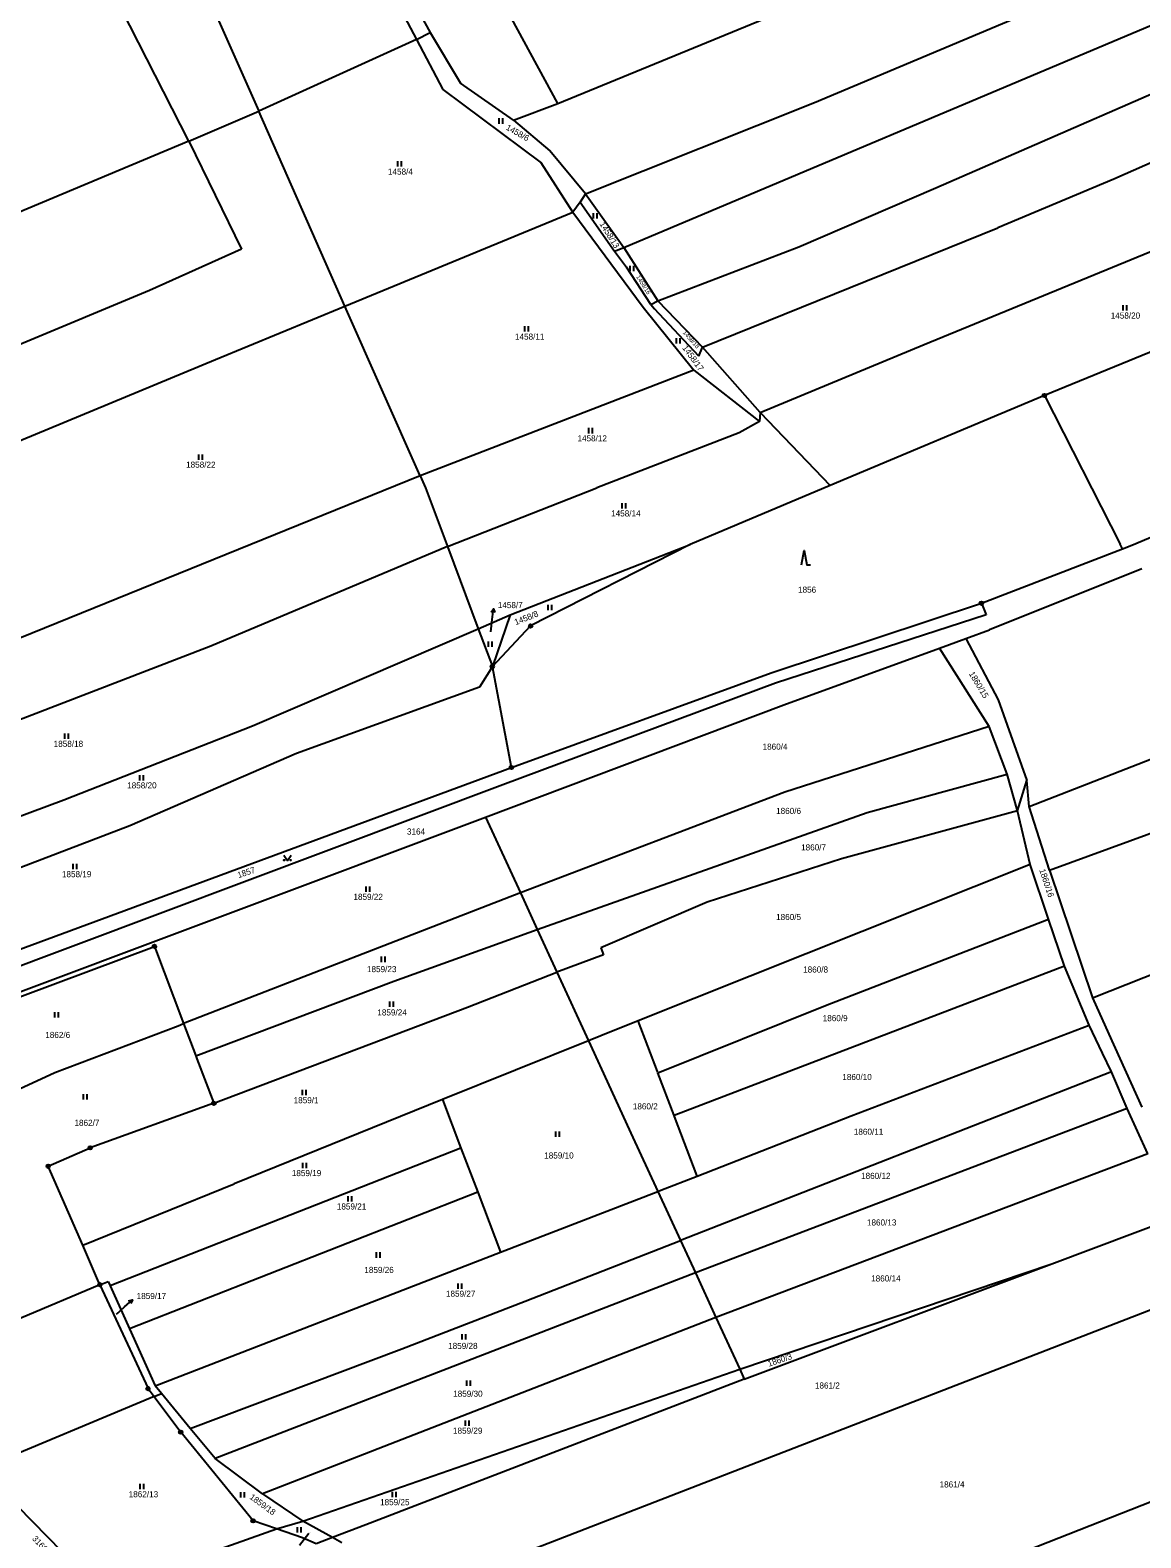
# Model space of a CAD drawing. Extents: x -736345 to -729997, y -1130177 to -1122501.
# Drawn here: x -732767.9 to -732458, y -1127312.1 to -1126891.5 of the extents above; entities that cross this region are included whole.
import ezdxf

# ---------------------------------------------------------------- set-up
doc = ezdxf.new("R2010")
doc.units = 0
for name, color, linetype in [('Vrstva 1', 7, 'Continuous'), ('Vrstva 16', 7, 'Continuous'), ('Vrstva 18', 7, 'Continuous'), ('Vrstva 25', 7, 'Continuous')]:
    doc.layers.add(name, color=color, linetype=linetype)

msp = doc.modelspace()

# ---------------------------------------------------------------- linework, layer by layer
at = {"layer": 'Vrstva 1'}
for points in [[(-732620.62, -1126911.91), (-732665.25, -1126829.63)], [(-732690.02, -1126837.42), (-732660.11, -1126894.12)], [(-732687.1, -1126836.08), (-732656.3, -1126892.16)], [(-732731.11, -1126853.07), (-732704.09, -1126914.11)], [(-732620.62, -1126911.91), (-732485.39, -1126856.36)], [(-732549.09, -1126911.63), (-732420.31, -1126857.45)], [(-732723.58, -1126922.46), (-732754.12, -1126862.56)], [(-732602.29, -1126952.11), (-732454.88, -1126889.98)], [(-732660.11, -1126894.12), (-732704.09, -1126914.11)], [(-732660.11, -1126894.12), (-732656.3, -1126892.16)], [(-732660.11, -1126894.12), (-732652.72, -1126908.06)], [(-732656.3, -1126892.16), (-732647.84, -1126906.27)], [(-732515.2, -1126935.46), (-732424.76, -1126896.04)], [(-732652.72, -1126908.06), (-732625.34, -1126928.46)], [(-732632.99, -1126916.59), (-732647.84, -1126906.27)], [(-732632.99, -1126916.59), (-732620.62, -1126911.91)], [(-732612.95, -1126937.12), (-732549.09, -1126911.63)], [(-732723.58, -1126922.46), (-732704.09, -1126914.11)], [(-732680.04, -1126968.45), (-732704.09, -1126914.11)], [(-732632.99, -1126916.59), (-732622.92, -1126925.12)], [(-732723.58, -1126922.46), (-732816.24, -1126961.19)], [(-732723.58, -1126922.46), (-732708.87, -1126952.54)], [(-732612.95, -1126937.12), (-732622.92, -1126925.12)], [(-732442.8, -1126923.02), (-732465.52, -1126933.01)], [(-732616.52, -1126942.28), (-732625.34, -1126928.46)], [(-732518.44, -1126979.13), (-732394.1, -1126928.09)], [(-732465.52, -1126933.01), (-732497.91, -1126946.59)], [(-732612.95, -1126937.12), (-732614.39, -1126939.46)], [(-732612.95, -1126937.12), (-732602.29, -1126952.11)], [(-732553.46, -1126951.97), (-732515.2, -1126935.46)], [(-732680.04, -1126968.45), (-732616.52, -1126942.28)], [(-732614.39, -1126939.46), (-732616.52, -1126942.28)], [(-732616.52, -1126942.28), (-732596.87, -1126968.73)], [(-732614.39, -1126939.46), (-732604.84, -1126953.14)], [(-732580.32, -1126979.92), (-732497.91, -1126946.59)], [(-732708.87, -1126952.54), (-732734.58, -1126964.1)], [(-732604.84, -1126953.14), (-732602.29, -1126952.11)], [(-732604.84, -1126953.14), (-732601.54, -1126957.62)], [(-732602.29, -1126952.11), (-732592.75, -1126966.95)], [(-732592.75, -1126966.95), (-732553.46, -1126951.97)], [(-732594.74, -1126967.98), (-732601.54, -1126957.62)], [(-732397.07, -1126957.41), (-732484.91, -1126993.41)], [(-732734.58, -1126964.1), (-732877.88, -1127023.83)], [(-732594.74, -1126967.98), (-732592.75, -1126966.95)], [(-732592.75, -1126966.95), (-732580.32, -1126979.92)], [(-732716.15, -1126983.33), (-732680.04, -1126968.45)], [(-732659.09, -1127015.81), (-732680.04, -1126968.45)], [(-732596.87, -1126968.73), (-732582.73, -1126986.38)], [(-732594.74, -1126967.98), (-732593.7, -1126969.22)], [(-732581.35, -1126982.39), (-732593.7, -1126969.22)], [(-732581.35, -1126982.39), (-732580.32, -1126979.92)], [(-732564.25, -1126998.19), (-732580.32, -1126979.92)], [(-732564.25, -1126998.19), (-732518.44, -1126979.13)], [(-732812.85, -1127023.42), (-732716.15, -1126983.33)], [(-732582.73, -1126986.38), (-732659.09, -1127015.81)], [(-732582.73, -1126986.38), (-732564.44, -1127000.61)], [(-732484.91, -1126993.41), (-732544.69, -1127018.53)], [(-732484.91, -1126993.41), (-732463.82, -1127034.87)], [(-732564.44, -1127000.61), (-732570.04, -1127003.83)], [(-732564.25, -1126998.19), (-732564.44, -1127000.61)], [(-732564.25, -1126998.19), (-732544.69, -1127018.53)], [(-732570.04, -1127003.83), (-732609.78, -1127019.2)], [(-732460.5, -1127035.11), (-732408.08, -1127013.11)], [(-732659.09, -1127015.81), (-732784.11, -1127066.52)], [(-732659.09, -1127015.81), (-732657.6, -1127019.17)], [(-732657.6, -1127019.17), (-732651.48, -1127035.49)], [(-732651.48, -1127035.49), (-732609.78, -1127019.2)], [(-732544.69, -1127018.53), (-732583.78, -1127034.95)], [(-732633.96, -1127054.58), (-732583.78, -1127034.95)], [(-732583.78, -1127034.95), (-732628.24, -1127057.7)], [(-732463.17, -1127036.14), (-732463.82, -1127034.87)], [(-732463.17, -1127036.14), (-732460.5, -1127035.11)], [(-732651.48, -1127035.49), (-732717.47, -1127063.37)], [(-732651.48, -1127035.49), (-732642.86, -1127058.49)], [(-732502.49, -1127051.36), (-732463.17, -1127036.14)], [(-732457.73, -1127041.75), (-732500.23, -1127058.8)], [(-732561.12, -1127070.74), (-732502.49, -1127051.36)], [(-732502.49, -1127051.36), (-732501.15, -1127054.63)], [(-732642.86, -1127058.49), (-732633.96, -1127054.58)], [(-732633.96, -1127054.58), (-732638.93, -1127068.98)], [(-732501.15, -1127054.63), (-732559.93, -1127073.65)], [(-732705.8, -1127085.57), (-732642.86, -1127058.49)], [(-732642.86, -1127058.49), (-732638.93, -1127068.98)], [(-732638.93, -1127068.98), (-732628.24, -1127057.7)], [(-732506.88, -1127061.22), (-732500.23, -1127058.8)], [(-732717.47, -1127063.37), (-732858.45, -1127117.68)], [(-732557.6, -1127079.74), (-732514.21, -1127063.9)], [(-732514.21, -1127063.9), (-732506.88, -1127061.22)], [(-732500.34, -1127085.78), (-732514.21, -1127063.9)], [(-732506.88, -1127061.22), (-732497.81, -1127078.32)], [(-732638.93, -1127068.98), (-732642.52, -1127074.8)], [(-732633.62, -1127097.18), (-732638.93, -1127068.98)], [(-732633.62, -1127097.18), (-732561.12, -1127070.74)], [(-732642.52, -1127074.8), (-732693.57, -1127093.29)], [(-732559.93, -1127073.65), (-732636.04, -1127102.02)], [(-732640.83, -1127111.04), (-732557.6, -1127079.74)], [(-732497.81, -1127078.32), (-732489.79, -1127100.76)], [(-732758.48, -1127106.19), (-732705.8, -1127085.57)], [(-732500.34, -1127085.78), (-732557.34, -1127104.03)], [(-732495.34, -1127099.07), (-732500.34, -1127085.78)], [(-732483.48, -1127125.85), (-732378.36, -1127087.38)], [(-732693.57, -1127093.29), (-732740.03, -1127113.42)], [(-732489.13, -1127108.03), (-732447.87, -1127091.99)], [(-732804.95, -1127160.47), (-732633.62, -1127097.18)], [(-732636.04, -1127102.02), (-732802.98, -1127164.69)], [(-732534.34, -1127109.69), (-732495.34, -1127099.07)], [(-732492.42, -1127109.25), (-732495.34, -1127099.07)], [(-732492.42, -1127109.25), (-732489.79, -1127100.76)], [(-732489.13, -1127108.03), (-732489.79, -1127100.76)], [(-732861.91, -1127144.72), (-732758.48, -1127106.19)], [(-732557.34, -1127104.03), (-732631.11, -1127132.15)], [(-732626.4, -1127142.38), (-732534.34, -1127109.69)], [(-732492.42, -1127109.25), (-732541.51, -1127122.7)], [(-732488.93, -1127124.24), (-732492.42, -1127109.25)], [(-732483.48, -1127125.85), (-732489.13, -1127108.03)], [(-732740.03, -1127113.42), (-732857.33, -1127158.31)], [(-732783.95, -1127164.73), (-732640.83, -1127111.04)], [(-732640.83, -1127111.04), (-732631.11, -1127132.15)], [(-732541.51, -1127122.7), (-732579.02, -1127134.77)], [(-732471.51, -1127161.44), (-732366.3, -1127119.74)], [(-732488.93, -1127124.24), (-732598.26, -1127167.87)], [(-732483.77, -1127139.47), (-732488.93, -1127124.24)], [(-732483.48, -1127125.85), (-732471.51, -1127161.44)], [(-732631.11, -1127132.15), (-732725.04, -1127168.61)], [(-732631.11, -1127132.15), (-732626.4, -1127142.38)], [(-732579.02, -1127134.77), (-732608.69, -1127147.45)], [(-732546.03, -1127163.59), (-732483.77, -1127139.47)], [(-732479.34, -1127152.58), (-732483.77, -1127139.47)], [(-732666.45, -1127156.8), (-732626.4, -1127142.38)], [(-732626.4, -1127142.38), (-732620.91, -1127154.3)], [(-732788.46, -1127167.76), (-732733.2, -1127147.08)], [(-732733.2, -1127147.08), (-732725.04, -1127168.61)], [(-732608.69, -1127147.45), (-732607.96, -1127149.41)], [(-732607.96, -1127149.41), (-732620.91, -1127154.3)], [(-732479.34, -1127152.58), (-732588.21, -1127194.3)], [(-732472.46, -1127169.03), (-732479.34, -1127152.58)], [(-732721.62, -1127177.64), (-732666.45, -1127156.8)], [(-732645.88, -1127164), (-732620.91, -1127154.3)], [(-732620.91, -1127154.3), (-732612.12, -1127173.4)], [(-732716.6, -1127190.85), (-732645.88, -1127164)], [(-732592.74, -1127182.39), (-732546.03, -1127163.59)], [(-732471.51, -1127161.44), (-732466.92, -1127171.61)], [(-732760.99, -1127182.27), (-732726.59, -1127169.21)], [(-732726.59, -1127169.21), (-732725.04, -1127168.61)], [(-732725.04, -1127168.61), (-732721.62, -1127177.64)], [(-732598.26, -1127167.87), (-732608.68, -1127172.02)], [(-732592.89, -1127182), (-732598.26, -1127167.87)], [(-732538.87, -1127194.33), (-732472.46, -1127169.03)], [(-732468.7, -1127176.9), (-732472.46, -1127169.03)], [(-732612.12, -1127173.4), (-732652.84, -1127189.78)], [(-732608.68, -1127172.02), (-732612.12, -1127173.4)], [(-732612.12, -1127173.4), (-732605.84, -1127187.04)], [(-732466.92, -1127171.61), (-732457.75, -1127191.94)], [(-732721.62, -1127177.64), (-732721.32, -1127178.43)], [(-732466.24, -1127182.04), (-732468.7, -1127176.9)], [(-732773.22, -1127187.9), (-732760.99, -1127182.27)], [(-732721.32, -1127178.43), (-732716.6, -1127190.85)], [(-732592.74, -1127182.39), (-732592.89, -1127182)], [(-732466.24, -1127182.04), (-732586.47, -1127229.12)], [(-732461.81, -1127192.32), (-732466.24, -1127182.04)], [(-732588.21, -1127194.3), (-732592.74, -1127182.39)], [(-732652.84, -1127189.78), (-732710.99, -1127213.35)], [(-732652.84, -1127189.78), (-732647.69, -1127203.35)], [(-732605.84, -1127187.04), (-732600.25, -1127199.17)], [(-732716.6, -1127190.85), (-732751.12, -1127203.28)], [(-732588.13, -1127194.5), (-732588.21, -1127194.3)], [(-732581.79, -1127211.19), (-732588.13, -1127194.5)], [(-732461.81, -1127192.32), (-732582.29, -1127238.19)], [(-732581.79, -1127211.19), (-732538.87, -1127194.33)], [(-732456.06, -1127204.95), (-732461.81, -1127192.32)], [(-732762.83, -1127208.41), (-732751.12, -1127203.28)], [(-732647.69, -1127203.35), (-732745.52, -1127241.73)], [(-732647.69, -1127203.35), (-732643.01, -1127215.68)], [(-732600.25, -1127199.17), (-732592.75, -1127215.46)], [(-732456.06, -1127204.95), (-732576.58, -1127250.58)], [(-732753.21, -1127230.46), (-732762.83, -1127208.41)], [(-732591.89, -1127215.13), (-732581.79, -1127211.19)], [(-732753.21, -1127230.46), (-732710.99, -1127213.35)], [(-732643.01, -1127215.68), (-732740.12, -1127253.77)], [(-732643.01, -1127215.68), (-732636.68, -1127232.38)], [(-732636.68, -1127232.38), (-732592.75, -1127215.46)], [(-732592.75, -1127215.46), (-732591.89, -1127215.13)], [(-732592.75, -1127215.46), (-732586.47, -1127229.12)], [(-732482.89, -1127235.6), (-732448, -1127222.51)], [(-732748.41, -1127241.45), (-732753.21, -1127230.46)], [(-732732.99, -1127269.68), (-732636.68, -1127232.38)], [(-732629.78, -1127246.01), (-732586.47, -1127229.12)], [(-732586.47, -1127229.12), (-732582.29, -1127238.19)], [(-732569.92, -1127265.04), (-732482.89, -1127235.6)], [(-732568.66, -1127267.78), (-732482.89, -1127235.6)], [(-732748.41, -1127241.45), (-732746.06, -1127240.52)], [(-732746.06, -1127240.52), (-732745.52, -1127241.73)], [(-732582.29, -1127238.19), (-732716.29, -1127289.95)], [(-732582.29, -1127238.19), (-732576.58, -1127250.58)], [(-732748.41, -1127241.45), (-732770.46, -1127250.79)], [(-732748.41, -1127241.45), (-732734.97, -1127270.45)], [(-732745.52, -1127241.73), (-732740.12, -1127253.77)], [(-732659.38, -1127327.51), (-732445.53, -1127244.67)], [(-732664.15, -1127259.37), (-732629.78, -1127246.01)], [(-732740.12, -1127253.77), (-732732.99, -1127269.68)], [(-732576.58, -1127250.58), (-732703.05, -1127299.81)], [(-732576.58, -1127250.58), (-732569.92, -1127265.04)], [(-732723.18, -1127281.59), (-732664.15, -1127259.37)], [(-732691.81, -1127307.38), (-732569.92, -1127265.04)], [(-732569.92, -1127265.04), (-732568.66, -1127267.78)], [(-732734.97, -1127270.45), (-732733.29, -1127272.68)], [(-732731.2, -1127271.85), (-732732.99, -1127269.68)], [(-732568.66, -1127267.78), (-732674.22, -1127308.43)], [(-732733.29, -1127272.68), (-732781.82, -1127292.91)], [(-732733.29, -1127272.68), (-732731.2, -1127271.85)], [(-732733.29, -1127272.68), (-732725.84, -1127282.59)], [(-732723.18, -1127281.59), (-732731.2, -1127271.85)], [(-732705.67, -1127307.32), (-732725.84, -1127282.59)], [(-732716.29, -1127289.95), (-732723.18, -1127281.59)], [(-732703.05, -1127299.81), (-732716.29, -1127289.95)], [(-732504.54, -1127321.33), (-732437.18, -1127294.88)], [(-732703.05, -1127299.81), (-732691.81, -1127307.38)], [(-732750.63, -1127324.48), (-732771.26, -1127303.33)], [(-732699.14, -1127309.56), (-732705.67, -1127307.32)], [(-732699.14, -1127309.56), (-732691.81, -1127307.38)], [(-732683.51, -1127312.01), (-732691.81, -1127307.38)], [(-732674.22, -1127308.43), (-732683.51, -1127312.01)], [(-732748.3, -1127327), (-732699.14, -1127309.56)], [(-732691.92, -1127312.03), (-732699.14, -1127309.56)], [(-732688.04, -1127313.75), (-732691.92, -1127312.03)], [(-732683.51, -1127312.01), (-732688.04, -1127313.75)], [(-732680.89, -1127313.47), (-732683.51, -1127312.01)]]:
    msp.add_lwpolyline(points, dxfattribs=at)
at = {"layer": 'Vrstva 16'}
for points in [[(-732639.31, -1127059.34), (-732638.94, -1127055.9)], [(-732743.78, -1127249.68), (-732741.56, -1127247.67)], [(-732690.13, -1127310.9), (-732692.72, -1127314.2)]]:
    msp.add_lwpolyline(points, dxfattribs=at)
at = {"layer": 'Vrstva 25'}
for points in [[(-732637.057, -1126917.575), (-732637.057, -1126916.075)], [(-732636.023, -1126917.575), (-732636.023, -1126916.075)], [(-732665.277, -1126929.555), (-732665.277, -1126928.055)], [(-732664.243, -1126929.555), (-732664.243, -1126928.055)], [(-732610.687, -1126943.995), (-732610.687, -1126942.495)], [(-732609.653, -1126943.995), (-732609.653, -1126942.495)], [(-732600.487, -1126958.755), (-732600.487, -1126957.255)], [(-732599.453, -1126958.755), (-732599.453, -1126957.255)], [(-732462.947, -1126969.715), (-732462.947, -1126968.215)], [(-732461.913, -1126969.715), (-732461.913, -1126968.215)], [(-732629.837, -1126975.595), (-732629.837, -1126974.095)], [(-732628.803, -1126975.595), (-732628.803, -1126974.095)], [(-732587.527, -1126978.925), (-732587.527, -1126977.425)], [(-732586.493, -1126978.925), (-732586.493, -1126977.425)], [(-732612.037, -1127003.965), (-732612.037, -1127002.465)], [(-732611.003, -1127003.965), (-732611.003, -1127002.465)], [(-732720.817, -1127011.315), (-732720.817, -1127009.815)], [(-732719.783, -1127011.315), (-732719.783, -1127009.815)], [(-732602.717, -1127024.905), (-732602.717, -1127023.405)], [(-732601.683, -1127024.905), (-732601.683, -1127023.405)], [(-732552.72, -1127040.64), (-732551.97, -1127036.64), (-732551.22, -1127040.64), (-732550.22, -1127040.64)], [(-732623.357, -1127053.265), (-732623.357, -1127051.765)], [(-732622.323, -1127053.265), (-732622.323, -1127051.765)], [(-732639.217, -1127053.858), (-732638.611, -1127052.919), (-732638.224, -1127053.967)], [(-732638.94, -1127055.9), (-732638.611, -1127052.919)], [(-732639.987, -1127063.485), (-732639.987, -1127061.985)], [(-732638.953, -1127063.485), (-732638.953, -1127061.985)], [(-732758.177, -1127089.185), (-732758.177, -1127087.685)], [(-732757.143, -1127089.185), (-732757.143, -1127087.685)], [(-732737.307, -1127100.775), (-732737.307, -1127099.275)], [(-732736.273, -1127100.775), (-732736.273, -1127099.275)], [(-732697.09, -1127121.63), (-732696.09, -1127123.13), (-732695.09, -1127121.63)], [(-732755.897, -1127125.545), (-732755.897, -1127124.045)], [(-732754.863, -1127125.545), (-732754.863, -1127124.045)], [(-732674.167, -1127131.865), (-732674.167, -1127130.365)], [(-732673.133, -1127131.865), (-732673.133, -1127130.365)], [(-732669.847, -1127151.445), (-732669.847, -1127149.945)], [(-732668.813, -1127151.445), (-732668.813, -1127149.945)], [(-732760.947, -1127166.905), (-732760.947, -1127165.405)], [(-732759.913, -1127166.905), (-732759.913, -1127165.405)], [(-732667.567, -1127163.935), (-732667.567, -1127162.435)], [(-732666.533, -1127163.935), (-732666.533, -1127162.435)], [(-732752.987, -1127189.785), (-732752.987, -1127188.285)], [(-732751.953, -1127189.785), (-732751.953, -1127188.285)], [(-732691.887, -1127188.605), (-732691.887, -1127187.105)], [(-732690.853, -1127188.605), (-732690.853, -1127187.105)], [(-732621.207, -1127200.175), (-732621.207, -1127198.675)], [(-732620.173, -1127200.175), (-732620.173, -1127198.675)], [(-732691.797, -1127208.935), (-732691.797, -1127207.435)], [(-732690.763, -1127208.935), (-732690.763, -1127207.435)], [(-732679.167, -1127218.245), (-732679.167, -1127216.745)], [(-732678.133, -1127218.245), (-732678.133, -1127216.745)], [(-732671.237, -1127233.925), (-732671.237, -1127232.425)], [(-732670.203, -1127233.925), (-732670.203, -1127232.425)], [(-732648.457, -1127242.585), (-732648.457, -1127241.085)], [(-732647.423, -1127242.585), (-732647.423, -1127241.085)], [(-732741.56, -1127247.67), (-732739.335, -1127245.659)], [(-732740.412, -1127245.959), (-732739.335, -1127245.659), (-732739.741, -1127246.701)], [(-732647.377, -1127256.735), (-732647.377, -1127255.235)], [(-732646.343, -1127256.735), (-732646.343, -1127255.235)], [(-732646.087, -1127269.675), (-732646.087, -1127268.175)], [(-732645.053, -1127269.675), (-732645.053, -1127268.175)], [(-732646.457, -1127280.795), (-732646.457, -1127279.295)], [(-732645.423, -1127280.795), (-732645.423, -1127279.295)], [(-732737.187, -1127298.525), (-732737.187, -1127297.025)], [(-732736.153, -1127298.525), (-732736.153, -1127297.025)], [(-732709.107, -1127300.845), (-732709.107, -1127299.345)], [(-732708.073, -1127300.845), (-732708.073, -1127299.345)], [(-732666.757, -1127300.735), (-732666.757, -1127299.235)], [(-732665.723, -1127300.735), (-732665.723, -1127299.235)], [(-732693.317, -1127310.575), (-732693.317, -1127309.075)], [(-732692.283, -1127310.575), (-732692.283, -1127309.075)]]:
    msp.add_lwpolyline(points, dxfattribs=at)
for centre, radius in [((-732484.91, -1126993.41), 0.5), ((-732484.91, -1126993.41), 0.032), ((-732502.49, -1127051.36), 0.5), ((-732502.49, -1127051.36), 0.5), ((-732502.49, -1127051.36), 0.032), ((-732502.49, -1127051.36), 0.032), ((-732628.24, -1127057.7), 0.5), ((-732628.24, -1127057.7), 0.032), ((-732638.93, -1127068.98), 0.5), ((-732638.93, -1127068.98), 0.5), ((-732638.93, -1127068.98), 0.032), ((-732638.93, -1127068.98), 0.032), ((-732633.62, -1127097.18), 0.5), ((-732633.62, -1127097.18), 0.031), ((-732696.99, -1127123.03), 0.1), ((-732695.19, -1127123.03), 0.1), ((-732733.2, -1127147.08), 0.5), ((-732733.2, -1127147.08), 0.032), ((-732716.6, -1127190.85), 0.5), ((-732716.6, -1127190.85), 0.032), ((-732751.12, -1127203.28), 0.5), ((-732751.12, -1127203.28), 0.032), ((-732762.83, -1127208.41), 0.5), ((-732762.83, -1127208.41), 0.032), ((-732748.41, -1127241.45), 0.5), ((-732748.41, -1127241.45), 0.032), ((-732734.97, -1127270.45), 0.5), ((-732734.97, -1127270.45), 0.032), ((-732725.84, -1127282.59), 0.5), ((-732725.84, -1127282.59), 0.032), ((-732705.67, -1127307.32), 0.5), ((-732705.67, -1127307.32), 0.032)]:
    msp.add_circle(centre, radius, dxfattribs=at)

# ---------------------------------------------------------------- texts
at = {"layer": 'Vrstva 16'}
for s, p in [('1458/7', (-732637.41, -1127052.72)), ('1859/17', (-732738.14, -1127245.46))]:
    msp.add_text(s, height=1.7, dxfattribs=at).set_placement(p)
at = {"layer": 'Vrstva 18'}
for s, height, rotation, p in [('1458/6', 1.7, 330.60263, (-732635.308, -1126919.134)), ('1458/13', 1.7, 301.8024, (-732609.105, -1126945.564)), ('1458/16', 1.2, 302.70241, (-732598.884, -1126960.31)), ('1458/18', 1.2, 311.20248, (-732585.878, -1126975.918)), ('1458/17', 1.7, 306.10243, (-732586.041, -1126980.143)), ('1458/8', 1.7, 21.60017, (-732632.378, -1127057.501)), ('1458/7', 0.1, 65.20052, (-732639.407, -1127059.075)), ('1860/15', 1.7, 301.20239, (-732506.076, -1127071.027)), ('1857', 1.7, 18.60015, (-732709.715, -1127128.057)), ('1860/16', 1.7, 288.50229, (-732486.387, -1127125.776)), ('1859/17', 0.1, 358.10285, (-732743.574, -1127249.487)), ('1860/3', 1.7, 18.70015, (-732561.775, -1127264.357)), ('1859/18', 1.7, 323.80258, (-732706.811, -1127301.037)), ('3166/16', 1.7, 312.60249, (-732767.438, -1127312.401))]:
    msp.add_text(s, height=height, rotation=rotation, dxfattribs=at).set_placement(p)
for s, height, p in [('1458/4', 1.7, (-732668.05, -1126931.79)), ('1458/20', 1.7, (-732466.42, -1126971.95)), ('1458/11', 1.7, (-732632.61, -1126977.83)), ('1458/12', 1.7, (-732615.18, -1127006.2)), ('1858/22', 1.7, (-732724.36, -1127013.55)), ('1458/14', 1.7, (-732605.79, -1127027.14)), ('1856', 1.7, (-732553.65, -1127048.42)), ('1858/18', 1.7, (-732761.3, -1127091.42)), ('1860/4', 1.7, (-732563.54, -1127092.21)), ('1858/20', 1.7, (-732740.8, -1127103.01)), ('1860/6', 1.7, (-732559.77, -1127110.13)), ('3164', 1.7, (-732662.75, -1127115.88)), ('1860/7', 1.7, (-732552.8, -1127120.31)), ('1858/19', 1.7, (-732759, -1127127.78)), ('1859/22', 1.7, (-732677.68, -1127134.1)), ('1860/5', 1.7, (-732559.77, -1127139.73)), ('1859/23', 1.7, (-732673.9, -1127154.27)), ('1860/8', 1.7, (-732552.23, -1127154.38)), ('1859/24', 1.7, (-732671.01, -1127166.35)), ('1860/9', 1.7, (-732546.77, -1127167.95)), ('1862/6', 1.7, (-732763.65, -1127172.63)), ('1860/10', 1.7, (-732541.3, -1127184.36)), ('1859/1', 1.7, (-732694.36, -1127190.84)), ('1860/2', 1.7, (-732599.74, -1127192.56)), ('1862/7', 1.7, (-732755.5, -1127197.14)), ('1860/11', 1.7, (-732538.09, -1127199.63)), ('1859/10', 1.7, (-732624.46, -1127206.26)), ('1859/19', 1.7, (-732694.87, -1127211.17)), ('1860/12', 1.7, (-732536.07, -1127211.94)), ('1859/21', 1.7, (-732682.31, -1127220.48)), ('1860/13', 1.7, (-732534.43, -1127224.94)), ('1859/26', 1.7, (-732674.64, -1127238.18)), ('1860/14', 1.7, (-732533.26, -1127240.56)), ('1859/27', 1.7, (-732651.87, -1127244.82)), ('1859/28', 1.7, (-732651.26, -1127259.38)), ('1861/2', 1.7, (-732548.94, -1127270.43)), ('1859/30', 1.7, (-732649.86, -1127272.72)), ('1859/29', 1.7, (-732649.91, -1127283.03)), ('1862/13', 1.7, (-732740.37, -1127300.76)), ('1861/4', 1.7, (-732514.16, -1127298.02)), ('1859/25', 1.7, (-732670.25, -1127302.97)), ('1859/20', 0.1, (-732689.93, -1127310.7))]:
    msp.add_text(s, height=height, dxfattribs=at).set_placement(p)

doc.saveas('drawing.dxf')
